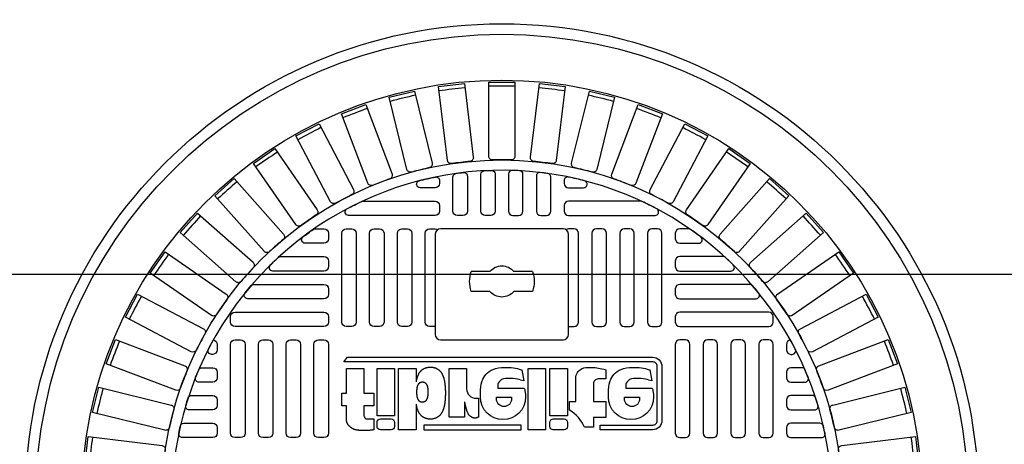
# Model space of a CAD drawing. Extents: x -169 to 6736, y -208 to 3022.
# Tile 482 of 656: x 1991.24 to 2008.67, y 1251 to 1258.53. Entities that reach past the tile are written whole.
import ezdxf

# ---------------------------------------------------------------- set-up
doc = ezdxf.new("R2010")
doc.units = 0
doc.header["$MEASUREMENT"] = 0
doc.header["$PDSIZE"] = 1
doc.layers.get('DEFPOINTS').update_dxf_attribs({"linetype": 'CONTINUOUS'})
for name, color, linetype in [('DIM', 3, 'CONTINUOUS'), ('MONITOR-WELL-COVER', 2, 'CONTINUOUS'), ('MONITOR-WELL-COVER-HATCH', 252, 'CONTINUOUS'), ('NONE', 7, 'CONTINUOUS'), ('TANK-SLOPE', 3, 'CONTINUOUS')]:
    doc.layers.add(name, color=color, linetype=linetype)
doc.styles.add('SIMPLEX', font='simplex')
doc.dimstyles.new('DIM64', dxfattribs={"dimscale": 64, "dimtxt": 0.09375, "dimasz": 0.09375, "dimexe": 0.0625, "dimexo": 0.0625, "dimgap": 0.046875, "dimtad": 1, "dimdec": 4, "dimzin": 3, "dimdsep": 46, "dimlunit": 4, "dimtxsty": 'SIMPLEX', "dimcen": 0, "dimclrd": 256, "dimclre": 256, "dimclrt": 256, "dimadec": 0, "dimazin": 0, "dimtfac": 1, "dimtdec": 4, "dimtmove": 0, "dimatfit": 3, "dimfxl": 1, "dimfrac": 2, "dimtolj": 1, "dimtzin": 0, "dimarcsym": 0})

# ---------------------------------------------------------------- blocks, each defined once
blk = doc.blocks.new('GROUP-427')
at = {"layer": 'NONE', "color": 0, "linetype": 'Continuous'}
for p, q in [((-41.869, -13.171), (-41.869, -12.839)), ((-41.515, -13.171), (-41.515, -12.839)), ((-41.869, -13.925), (-41.869, -13.593)), ((-41.515, -13.925), (-41.515, -13.593))]:
    blk.add_line(p, q, dxfattribs=at)
for radius, start, end in [(0.571, 71.92, 108.08), (0.276, 130.0052, 229.9948), (0.276, 310.0052, 49.9948), (0.571, 251.92, 288.08)]:
    blk.add_arc((-41.692, -13.382), radius, start, end, dxfattribs=at)
blk = doc.blocks.new('A$C50C34665')
at = {"layer": 'MONITOR-WELL-COVER', "color": 2}
for points in [[(-14.269, 5.835), (-14.269, 4.506), (-14.697, 4.506), (-14.697, 3.352), (-14.269, 3.352), (-14.269, 1.045), (-12.643, 1.045), (-12.643, 3.352), (-11.709, 3.352), (-11.709, 4.506), (-12.643, 4.506), (-12.643, 5.428, -0.414214), (-12.331, 5.741), (-11.709, 5.741), (-11.709, 6.746)], [(-3.274, 4.189), (-3.305, 4.189), (-3.305, 5.557), (-4.727, 5.557), (-4.727, 1.045), (-3.101, 1.045), (-3.101, 2.942, -0.414214), (-2.226, 3.817), (-1.997, 3.817), (-1.997, 5.557, 0.015515), (-2.068, 5.593, 0.024733), (-2.115, 5.612, 0.005946), (-2.197, 5.64, 0.01287), (-2.235, 5.651, 0.049414), (-2.322, 5.665, 0.053929), (-2.402, 5.662, 0.036627), (-2.478, 5.644, 0.042565), (-2.54, 5.619, 0.006291), (-2.594, 5.591, 0.008872), (-2.632, 5.57, 0.009321), (-2.693, 5.533, 0.009742), (-2.749, 5.495, 0.028906), (-2.803, 5.453, 0.027693), (-2.853, 5.404, 0.02663), (-2.901, 5.346, 0.041647), (-2.926, 5.305, 0.000265), (-2.952, 5.253, 0.000163), (-2.994, 5.169, 0.000116), (-3.042, 5.073, 0.000666), (-3.051, 5.056, 0.034843), (-3.064, 5.023, 0.014153), (-3.09, 4.939, 0.001676), (-3.109, 4.866, -0.00303), (-3.129, 4.793, -0.000398), (-3.148, 4.723, 0.000724), (-3.168, 4.652, 0.00166), (-3.191, 4.567, 0.006697), (-3.196, 4.546, 0.003794), (-3.2, 4.526, 0.000693), (-3.224, 4.418, 0.000272), (-3.227, 4.405, 0.00002), (-3.267, 4.223, 0.002677), (-3.272, 4.197, 0.000101), (-3.274, 4.189)]]:
    blk.add_lwpolyline(points, format="xyb", dxfattribs=at)
for points in [[(9.294, 6.746), (9.294, 6.308), (14.185, 6.308, -0.414214), (14.596, 5.896), (14.596, 0.849, -0.414214), (14.185, 0.438), (-14.489, 0.438), (-14.159, 0), (14.159, 0, 0.414214), (15.034, 0.875), (15.034, 5.871, 0.414214), (14.159, 6.746)], [(-11.107, 5.741), (-10.106, 5.741, 0.414214), (-9.793, 6.053), (-9.793, 6.433, 0.414214), (-10.106, 6.746), (-11.107, 6.746, 0.414214), (-11.419, 6.433), (-11.419, 6.053, 0.414214)], [(4.943, 5.741), (5.943, 5.741, 0.414214), (6.256, 6.053), (6.256, 6.433, 0.414214), (5.943, 6.746), (4.943, 6.746, 0.414214), (4.63, 6.433), (4.63, 6.053, 0.414214)], [(9.823, 1.167), (9.823, 2.024), (9.106, 2.024, -0.414214), (8.668, 2.462), (8.668, 4.125), (9.823, 4.125), (9.823, 5.597), (8.668, 5.597), (8.668, 6.509), (7.832, 6.509, -0.161868), (6.458, 4.921), (6.458, 4.119), (7.043, 4.119), (7.043, 1.839), (7.075, 1.669), (7.115, 1.535), (7.176, 1.429), (7.255, 1.334), (7.346, 1.246), (7.452, 1.158), (7.549, 1.094), (7.774, 1.003), (7.966, 0.967), (8.133, 0.949), (8.276, 0.949), (8.468, 0.949), (8.665, 0.949), (8.83, 0.961), (9, 0.982), (9.137, 1.009), (9.286, 1.046), (9.441, 1.079), (9.635, 1.125)], [(2.196, 2.199), (1.926, 2.123), (1.782, 2.08), (1.633, 2.042), (1.431, 2.003), (1.205, 1.979), (0.931, 1.97), (0.73, 1.965), (0.504, 1.984), (0.321, 2.018), (0.139, 2.08), (-0.001, 2.186), (-0.092, 2.277), (-0.168, 2.409), (-0.193, 2.505), (-0.193, 2.89), (2.254, 2.89), (2.293, 3.008), (2.311, 3.118), (2.338, 3.294), (2.354, 3.427), (2.36, 3.554), (2.365, 3.707, 1), (-1.821, 3.707), (-1.818, 3.497), (-1.813, 3.24), (-1.818, 3.022), (-1.779, 2.746), (-1.74, 2.508), (-1.692, 2.29), (-1.6, 2.038), (-1.517, 1.888), (-1.406, 1.733), (-1.299, 1.588), (-1.153, 1.442), (-1.003, 1.331), (-0.824, 1.214), (-0.644, 1.127), (-0.411, 1.04), (-0.159, 0.987), (0.147, 0.953), (0.467, 0.948), (0.738, 0.948), (1.034, 0.967), (1.262, 0.996), (1.447, 1.02), (1.611, 1.064), (1.781, 1.103), (1.97, 1.161), (2.009, 1.179)], [(11.69, 2.505), (11.69, 2.89), (14.137, 2.89), (14.176, 3.008), (14.195, 3.118), (14.221, 3.294), (14.238, 3.427), (14.244, 3.554), (14.248, 3.707, 1), (10.063, 3.707), (10.065, 3.497), (10.07, 3.24), (10.065, 3.022), (10.104, 2.746), (10.143, 2.508), (10.192, 2.29), (10.284, 2.038), (10.366, 1.888), (10.478, 1.733), (10.584, 1.588), (10.73, 1.442), (10.88, 1.331), (11.06, 1.214), (11.239, 1.127), (11.472, 1.04), (11.724, 0.987), (12.03, 0.953), (12.35, 0.948), (12.622, 0.948), (12.918, 0.967), (13.146, 0.996), (13.33, 1.02), (13.495, 1.064), (13.665, 1.103), (13.854, 1.161), (13.893, 1.179), (14.079, 2.199), (13.809, 2.123), (13.665, 2.08), (13.516, 2.042), (13.314, 2.003), (13.089, 1.979), (12.815, 1.97), (12.613, 1.965), (12.387, 1.984), (12.205, 2.018), (12.022, 2.08), (11.883, 2.186), (11.791, 2.277), (11.715, 2.409)], [(1.07, 3.707), (1.07, 3.888, 1), (-0.329, 3.888), (-0.329, 3.707)], [(12.953, 3.707), (12.953, 3.888, 1), (11.554, 3.888), (11.554, 3.707)]]:
    blk.add_lwpolyline(points, format="xyb", close=True, dxfattribs=at)
for points in [[(-11.709, 6.746), (-11.801, 6.758), (-11.882, 6.768), (-11.953, 6.777), (-12.016, 6.784), (-12.071, 6.791), (-12.121, 6.796), (-12.168, 6.8), (-12.212, 6.803), (-12.255, 6.806), (-12.297, 6.808), (-12.339, 6.81), (-12.381, 6.811), (-12.422, 6.812), (-12.463, 6.813), (-12.504, 6.814), (-12.545, 6.814), (-12.586, 6.814), (-12.627, 6.814), (-12.669, 6.814), (-12.711, 6.814), (-12.753, 6.814), (-12.796, 6.813), (-12.84, 6.811), (-12.884, 6.81), (-12.93, 6.808), (-12.975, 6.805), (-13.021, 6.802), (-13.067, 6.799), (-13.111, 6.795), (-13.154, 6.791), (-13.196, 6.786), (-13.235, 6.781), (-13.271, 6.776), (-13.306, 6.77), (-13.338, 6.764), (-13.368, 6.757), (-13.396, 6.751), (-13.424, 6.744), (-13.45, 6.736), (-13.476, 6.729), (-13.501, 6.721), (-13.525, 6.713), (-13.549, 6.704), (-13.573, 6.695), (-13.597, 6.686), (-13.62, 6.676), (-13.643, 6.665), (-13.665, 6.653), (-13.688, 6.641), (-13.71, 6.628), (-13.731, 6.614), (-13.752, 6.6), (-13.772, 6.586), (-13.792, 6.572), (-13.81, 6.558), (-13.827, 6.545), (-13.843, 6.532), (-13.858, 6.519), (-13.873, 6.507), (-13.887, 6.494), (-13.901, 6.481), (-13.915, 6.468), (-13.93, 6.454), (-13.946, 6.44), (-13.963, 6.424), (-13.981, 6.408), (-13.999, 6.39), (-14.018, 6.372), (-14.037, 6.353), (-14.055, 6.334), (-14.073, 6.314), (-14.091, 6.293), (-14.107, 6.272), (-14.123, 6.25), (-14.137, 6.227), (-14.151, 6.204), (-14.164, 6.179), (-14.177, 6.153), (-14.189, 6.125), (-14.2, 6.096), (-14.211, 6.064), (-14.221, 6.032), (-14.231, 5.998), (-14.24, 5.964), (-14.248, 5.931), (-14.256, 5.898), (-14.263, 5.865), (-14.269, 5.835)], [(-7.802, 4.377), (-7.802, 6.746), (-9.428, 6.746), (-9.428, 1.045), (-7.802, 1.045), (-7.802, 2.293)], [(-7.802, 4.377), (-7.798, 4.4), (-7.789, 4.446), (-7.779, 4.492), (-7.769, 4.537), (-7.759, 4.582), (-7.748, 4.626), (-7.737, 4.668), (-7.726, 4.71), (-7.714, 4.751), (-7.702, 4.791), (-7.689, 4.829), (-7.676, 4.868), (-7.662, 4.905), (-7.647, 4.941), (-7.632, 4.977), (-7.616, 5.011), (-7.599, 5.045), (-7.582, 5.079), (-7.564, 5.112), (-7.545, 5.144), (-7.526, 5.176), (-7.505, 5.207), (-7.484, 5.237), (-7.462, 5.267), (-7.439, 5.297), (-7.415, 5.325), (-7.391, 5.352), (-7.366, 5.379), (-7.34, 5.404), (-7.313, 5.428), (-7.286, 5.452), (-7.258, 5.474), (-7.229, 5.495), (-7.198, 5.515), (-7.167, 5.534), (-7.135, 5.553), (-7.101, 5.571), (-7.065, 5.589), (-7.029, 5.606), (-6.991, 5.622), (-6.953, 5.637), (-6.914, 5.651), (-6.874, 5.665), (-6.834, 5.677), (-6.793, 5.688), (-6.752, 5.697), (-6.711, 5.705), (-6.67, 5.712), (-6.629, 5.718), (-6.588, 5.722), (-6.547, 5.725), (-6.506, 5.727), (-6.464, 5.727), (-6.423, 5.727), (-6.382, 5.725), (-6.341, 5.722), (-6.3, 5.718), (-6.259, 5.712), (-6.218, 5.705), (-6.177, 5.697), (-6.136, 5.688), (-6.095, 5.677), (-6.055, 5.665), (-6.015, 5.651), (-5.976, 5.637), (-5.938, 5.622), (-5.9, 5.606), (-5.864, 5.589), (-5.828, 5.571), (-5.794, 5.553), (-5.762, 5.534), (-5.731, 5.515), (-5.7, 5.495), (-5.671, 5.474), (-5.643, 5.452), (-5.616, 5.428), (-5.589, 5.404), (-5.563, 5.379), (-5.538, 5.352), (-5.514, 5.325), (-5.49, 5.297), (-5.467, 5.267), (-5.445, 5.237), (-5.424, 5.207), (-5.403, 5.176), (-5.384, 5.144), (-5.365, 5.112), (-5.347, 5.079), (-5.33, 5.045), (-5.313, 5.011), (-5.297, 4.977), (-5.282, 4.941), (-5.267, 4.905), (-5.253, 4.868), (-5.24, 4.829), (-5.227, 4.791), (-5.215, 4.751), (-5.203, 4.71), (-5.192, 4.668), (-5.181, 4.626), (-5.17, 4.582), (-5.16, 4.537), (-5.15, 4.492), (-5.14, 4.446), (-5.131, 4.4), (-5.122, 4.354), (-5.114, 4.308), (-5.107, 4.263), (-5.101, 4.219), (-5.096, 4.177), (-5.091, 4.136), (-5.087, 4.095), (-5.083, 4.056), (-5.08, 4.017), (-5.078, 3.978), (-5.075, 3.94), (-5.073, 3.903), (-5.07, 3.865), (-5.067, 3.827), (-5.065, 3.789), (-5.062, 3.752), (-5.059, 3.715), (-5.057, 3.678), (-5.054, 3.642), (-5.052, 3.606), (-5.05, 3.571), (-5.049, 3.536), (-5.047, 3.502), (-5.046, 3.468), (-5.045, 3.434), (-5.045, 3.401), (-5.044, 3.368), (-5.044, 3.335), (-5.044, 3.302), (-5.045, 3.268), (-5.045, 3.235), (-5.046, 3.201), (-5.047, 3.168), (-5.049, 3.133), (-5.05, 3.099), (-5.052, 3.063), (-5.054, 3.028), (-5.057, 2.991), (-5.059, 2.955), (-5.062, 2.918), (-5.065, 2.88), (-5.067, 2.843), (-5.07, 2.805), (-5.073, 2.767), (-5.075, 2.729), (-5.078, 2.691), (-5.08, 2.653), (-5.083, 2.614), (-5.087, 2.574), (-5.091, 2.534), (-5.096, 2.493), (-5.101, 2.45), (-5.107, 2.406), (-5.114, 2.361), (-5.122, 2.316), (-5.131, 2.27), (-5.14, 2.224), (-5.15, 2.178), (-5.16, 2.132), (-5.17, 2.088), (-5.181, 2.044), (-5.192, 2.001), (-5.203, 1.96), (-5.215, 1.919), (-5.227, 1.879), (-5.24, 1.84), (-5.253, 1.802), (-5.267, 1.765), (-5.282, 1.729), (-5.297, 1.693), (-5.313, 1.658), (-5.33, 1.624), (-5.347, 1.591), (-5.365, 1.558), (-5.384, 1.526), (-5.403, 1.494), (-5.424, 1.463), (-5.445, 1.432), (-5.467, 1.402), (-5.49, 1.373), (-5.514, 1.344), (-5.538, 1.317), (-5.563, 1.291), (-5.589, 1.265), (-5.616, 1.241), (-5.643, 1.218), (-5.671, 1.196), (-5.7, 1.175), (-5.731, 1.155), (-5.762, 1.135), (-5.794, 1.116), (-5.828, 1.098), (-5.864, 1.081), (-5.9, 1.064), (-5.938, 1.048), (-5.976, 1.032), (-6.015, 1.018), (-6.055, 1.005), (-6.095, 0.993), (-6.136, 0.982), (-6.177, 0.973), (-6.218, 0.964), (-6.259, 0.958), (-6.3, 0.952), (-6.341, 0.948), (-6.382, 0.945), (-6.423, 0.943), (-6.464, 0.942), (-6.506, 0.943), (-6.547, 0.945), (-6.588, 0.948), (-6.629, 0.952), (-6.67, 0.958), (-6.711, 0.964), (-6.752, 0.973), (-6.793, 0.982), (-6.834, 0.993), (-6.874, 1.005), (-6.914, 1.018), (-6.953, 1.032), (-6.991, 1.048), (-7.029, 1.064), (-7.065, 1.081), (-7.101, 1.098), (-7.135, 1.116), (-7.167, 1.135), (-7.198, 1.155), (-7.229, 1.175), (-7.258, 1.196), (-7.286, 1.218), (-7.313, 1.241), (-7.34, 1.265), (-7.366, 1.291), (-7.391, 1.317), (-7.415, 1.344), (-7.439, 1.373), (-7.462, 1.402), (-7.484, 1.432), (-7.505, 1.463), (-7.526, 1.494), (-7.545, 1.526), (-7.564, 1.558), (-7.582, 1.591), (-7.599, 1.624), (-7.616, 1.658), (-7.632, 1.693), (-7.647, 1.729), (-7.662, 1.765), (-7.676, 1.802), (-7.689, 1.84), (-7.702, 1.879), (-7.714, 1.919), (-7.726, 1.96), (-7.737, 2.001), (-7.748, 2.044), (-7.759, 2.088), (-7.769, 2.132), (-7.779, 2.178), (-7.789, 2.224), (-7.798, 2.27), (-7.802, 2.293)]]:
    blk.add_lwpolyline(points, dxfattribs=at)
for points in [[(-7.065, 6.308), (-7.065, 6.746), (1.945, 6.746), (1.945, 6.308)], [(2.608, 1.045), (4.234, 1.045), (4.234, 6.746), (2.608, 6.746)], [(-11.419, 1.045), (-9.793, 1.045), (-9.793, 5.446), (-11.419, 5.446)], [(4.63, 1.045), (6.256, 1.045), (6.256, 5.446), (4.63, 5.446)], [(-6.67, 3.137), (-6.671, 3.123), (-6.672, 3.11), (-6.673, 3.096), (-6.674, 3.081), (-6.675, 3.067), (-6.676, 3.053), (-6.677, 3.038), (-6.678, 3.024), (-6.679, 3.009), (-6.68, 2.995), (-6.681, 2.98), (-6.682, 2.965), (-6.683, 2.95), (-6.685, 2.935), (-6.687, 2.919), (-6.689, 2.903), (-6.691, 2.886), (-6.694, 2.869), (-6.697, 2.851), (-6.7, 2.834), (-6.704, 2.816), (-6.707, 2.799), (-6.711, 2.781), (-6.715, 2.764), (-6.719, 2.748), (-6.723, 2.731), (-6.728, 2.715), (-6.732, 2.7), (-6.737, 2.685), (-6.742, 2.67), (-6.747, 2.655), (-6.752, 2.641), (-6.758, 2.627), (-6.764, 2.613), (-6.77, 2.6), (-6.776, 2.587), (-6.783, 2.574), (-6.789, 2.562), (-6.797, 2.55), (-6.804, 2.537), (-6.812, 2.525), (-6.82, 2.514), (-6.829, 2.502), (-6.837, 2.491), (-6.846, 2.48), (-6.856, 2.47), (-6.865, 2.46), (-6.875, 2.45), (-6.885, 2.441), (-6.896, 2.432), (-6.907, 2.424), (-6.918, 2.415), (-6.929, 2.408), (-6.941, 2.4), (-6.954, 2.393), (-6.967, 2.386), (-6.98, 2.38), (-6.994, 2.373), (-7.008, 2.367), (-7.023, 2.361), (-7.038, 2.356), (-7.053, 2.351), (-7.069, 2.346), (-7.084, 2.342), (-7.1, 2.338), (-7.115, 2.335), (-7.131, 2.332), (-7.147, 2.33), (-7.162, 2.329), (-7.178, 2.328), (-7.194, 2.327), (-7.21, 2.327), (-7.225, 2.327), (-7.241, 2.328), (-7.257, 2.329), (-7.273, 2.33), (-7.288, 2.332), (-7.304, 2.335), (-7.32, 2.338), (-7.335, 2.342), (-7.351, 2.346), (-7.366, 2.351), (-7.381, 2.356), (-7.396, 2.361), (-7.411, 2.367), (-7.425, 2.373), (-7.439, 2.38), (-7.453, 2.386), (-7.466, 2.393), (-7.478, 2.4), (-7.49, 2.408), (-7.502, 2.415), (-7.513, 2.424), (-7.523, 2.432), (-7.534, 2.441), (-7.544, 2.45), (-7.554, 2.46), (-7.564, 2.47), (-7.573, 2.48), (-7.582, 2.491), (-7.591, 2.502), (-7.599, 2.514), (-7.607, 2.525), (-7.615, 2.537), (-7.623, 2.55), (-7.63, 2.562), (-7.637, 2.574), (-7.643, 2.587), (-7.65, 2.6), (-7.656, 2.613), (-7.661, 2.627), (-7.667, 2.641), (-7.672, 2.655), (-7.677, 2.67), (-7.682, 2.685), (-7.687, 2.7), (-7.691, 2.715), (-7.696, 2.731), (-7.7, 2.748), (-7.704, 2.764), (-7.708, 2.781), (-7.712, 2.799), (-7.716, 2.816), (-7.719, 2.834), (-7.722, 2.851), (-7.725, 2.869), (-7.728, 2.886), (-7.731, 2.903), (-7.733, 2.919), (-7.734, 2.935), (-7.736, 2.95), (-7.737, 2.965), (-7.738, 2.98), (-7.739, 2.995), (-7.74, 3.009), (-7.741, 3.024), (-7.742, 3.038), (-7.743, 3.053), (-7.744, 3.067), (-7.745, 3.081), (-7.746, 3.096), (-7.747, 3.11), (-7.748, 3.123), (-7.749, 3.137), (-7.75, 3.151), (-7.75, 3.164), (-7.751, 3.177), (-7.751, 3.19), (-7.752, 3.203), (-7.752, 3.215), (-7.752, 3.228), (-7.752, 3.241), (-7.752, 3.253), (-7.752, 3.266), (-7.752, 3.279), (-7.751, 3.292), (-7.751, 3.305), (-7.75, 3.318), (-7.75, 3.331), (-7.749, 3.344), (-7.748, 3.358), (-7.747, 3.372), (-7.746, 3.386), (-7.745, 3.4), (-7.744, 3.414), (-7.743, 3.429), (-7.742, 3.443), (-7.741, 3.458), (-7.74, 3.472), (-7.739, 3.487), (-7.738, 3.501), (-7.737, 3.516), (-7.736, 3.531), (-7.734, 3.547), (-7.733, 3.562), (-7.731, 3.579), (-7.728, 3.595), (-7.725, 3.613), (-7.722, 3.63), (-7.719, 3.647), (-7.716, 3.665), (-7.712, 3.683), (-7.708, 3.7), (-7.704, 3.717), (-7.7, 3.734), (-7.696, 3.75), (-7.691, 3.766), (-7.687, 3.782), (-7.682, 3.797), (-7.677, 3.812), (-7.672, 3.826), (-7.667, 3.84), (-7.661, 3.854), (-7.656, 3.868), (-7.65, 3.881), (-7.643, 3.894), (-7.637, 3.907), (-7.63, 3.92), (-7.623, 3.932), (-7.615, 3.944), (-7.607, 3.956), (-7.599, 3.968), (-7.591, 3.979), (-7.582, 3.99), (-7.573, 4.001), (-7.564, 4.012), (-7.554, 4.022), (-7.544, 4.031), (-7.534, 4.041), (-7.523, 4.049), (-7.513, 4.058), (-7.502, 4.066), (-7.49, 4.074), (-7.478, 4.081), (-7.466, 4.088), (-7.453, 4.095), (-7.439, 4.102), (-7.425, 4.108), (-7.411, 4.114), (-7.396, 4.12), (-7.381, 4.126), (-7.366, 4.131), (-7.351, 4.135), (-7.335, 4.14), (-7.32, 4.143), (-7.304, 4.146), (-7.288, 4.149), (-7.273, 4.151), (-7.257, 4.153), (-7.241, 4.154), (-7.225, 4.155), (-7.21, 4.155), (-7.194, 4.155), (-7.178, 4.154), (-7.162, 4.153), (-7.147, 4.151), (-7.131, 4.149), (-7.115, 4.146), (-7.1, 4.143), (-7.084, 4.14), (-7.069, 4.135), (-7.053, 4.131), (-7.038, 4.126), (-7.023, 4.12), (-7.008, 4.114), (-6.994, 4.108), (-6.98, 4.102), (-6.967, 4.095), (-6.954, 4.088), (-6.941, 4.081), (-6.929, 4.074), (-6.918, 4.066), (-6.907, 4.058), (-6.896, 4.049), (-6.885, 4.041), (-6.875, 4.031), (-6.865, 4.022), (-6.856, 4.012), (-6.846, 4.001), (-6.837, 3.99), (-6.829, 3.979), (-6.82, 3.968), (-6.812, 3.956), (-6.804, 3.944), (-6.797, 3.932), (-6.789, 3.92), (-6.783, 3.907), (-6.776, 3.894), (-6.77, 3.881), (-6.764, 3.868), (-6.758, 3.854), (-6.752, 3.84), (-6.747, 3.826), (-6.742, 3.812), (-6.737, 3.797), (-6.732, 3.782), (-6.728, 3.766), (-6.723, 3.75), (-6.719, 3.734), (-6.715, 3.717), (-6.711, 3.7), (-6.707, 3.683), (-6.704, 3.665), (-6.7, 3.647), (-6.697, 3.63), (-6.694, 3.613), (-6.691, 3.595), (-6.689, 3.579), (-6.687, 3.562), (-6.685, 3.547), (-6.683, 3.531), (-6.682, 3.516), (-6.681, 3.501), (-6.68, 3.487), (-6.679, 3.472), (-6.678, 3.458), (-6.677, 3.443), (-6.676, 3.429), (-6.675, 3.414), (-6.674, 3.4), (-6.673, 3.386), (-6.672, 3.372), (-6.671, 3.358), (-6.67, 3.344), (-6.669, 3.331), (-6.669, 3.318), (-6.668, 3.305), (-6.668, 3.292), (-6.667, 3.279), (-6.667, 3.266), (-6.667, 3.253), (-6.667, 3.241), (-6.667, 3.228), (-6.667, 3.215), (-6.667, 3.203), (-6.668, 3.19), (-6.668, 3.177), (-6.669, 3.164), (-6.669, 3.151)]]:
    blk.add_lwpolyline(points, close=True, dxfattribs=at)
blk = doc.blocks.new('*D28')
at = {"layer": 'DEFPOINTS', "color": 0, "transparency": 16777216}
for p in [(1982.372, 1254.018), (2031.773, 1218.018), (2061.773, 1218.018)]:
    blk.add_point(p, dxfattribs=at)
at = {"layer": 'DIM', "lineweight": -2, "transparency": 16777216}
for p, q in [((1986.372, 1254.018), (2065.773, 1254.018)), ((2061.773, 1248.018), (2061.773, 1224.018)), ((2035.773, 1218.018), (2065.773, 1218.018))]:
    blk.add_line(p, q, dxfattribs=at)
at = {"layer": 'DIM', "transparency": 16777216}
for points in [[(2060.773, 1248.018), (2062.773, 1248.018), (2061.773, 1254.018)], [(2060.773, 1224.018), (2062.773, 1224.018), (2061.773, 1218.018)]]:
    blk.add_solid(points, dxfattribs=at)
at = {"layer": 'DIM', "transparency": 16777216, "insert": (2055.201, 1236.018), "char_height": 6, "attachment_point": 5, "rotation": 90, "style": 'SIMPLEX'}
blk.add_mtext('\\A1;3\'-0"', dxfattribs=at)
blk = doc.blocks.new('*D33')
at = {"layer": 'DEFPOINTS', "color": 0, "transparency": 16777216}
for p in [(1800.266, 1380.018), (2061.773, 1380.018), (2061.773, 1254.018)]:
    blk.add_point(p, dxfattribs=at)
at = {"layer": 'DIM', "lineweight": -2, "transparency": 16777216}
for p, q in [((1804.266, 1380.018), (2065.773, 1380.018)), ((2061.773, 1260.018), (2061.773, 1374.018))]:
    blk.add_line(p, q, dxfattribs=at)
at = {"layer": 'DIM', "transparency": 16777216}
for points in [[(2060.773, 1374.018), (2062.773, 1374.018), (2061.773, 1380.018)], [(2060.773, 1260.018), (2062.773, 1260.018), (2061.773, 1254.018)]]:
    blk.add_solid(points, dxfattribs=at)
at = {"layer": 'DIM', "transparency": 16777216, "insert": (2055.201, 1317.018), "char_height": 6, "attachment_point": 5, "rotation": 90, "style": 'SIMPLEX'}
blk.add_mtext('\\A1;10\'-6"', dxfattribs=at)

msp = doc.modelspace()

# ---------------------------------------------------------------- linework, layer by layer
at = {"layer": 'MONITOR-WELL-COVER', "color": 2, "flags": 128}
msp.add_lwpolyline([(1998.68986, 1254.82154, 0.41421356), (1998.59144, 1254.72312), (1998.59144, 1252.95146, 0.41421356), (1998.68986, 1252.85304), (2000.85521, 1252.85304, 0.41421356), (2000.95364, 1252.95146), (2000.95364, 1254.72312, 0.41421356), (2000.85521, 1254.82154)], format="xyb", close=True, dxfattribs=at)
at = {"layer": 'MONITOR-WELL-COVER', "color": 4}
msp.add_circle((1999.77254, 1250.01839), 8.4375, dxfattribs=at)
at = {"layer": 'MONITOR-WELL-COVER', "color": 1}
msp.add_circle((1999.77254, 1250.01839), 8.25, dxfattribs=at)
at = {"layer": 'MONITOR-WELL-COVER', "color": 2}
msp.add_circle((1999.77254, 1250.01839), 7.4375, dxfattribs=at)
at = {"layer": 'MONITOR-WELL-COVER-HATCH', "linetype": 'Continuous'}
for p, q in [((2004.81191, 1252.67587), (2004.81191, 1252.67587)), ((1994.65443, 1252.36091), (1994.65443, 1252.36091)), ((2004.89065, 1252.36091), (2004.89065, 1252.36091)), ((2004.81191, 1252.18375), (2004.81191, 1252.18375))]:
    msp.add_line(p, q, dxfattribs=at)
for points in [[(1999.20913, 1256.01704, 0.00491171), (1998.884, 1255.97756, -0.41709369), (1998.81015, 1256.03483), (1998.65152, 1257.34128), (1999.1085, 1257.39677), (1999.26713, 1256.09032, -0.41709369), (1999.20913, 1256.01704)], [(1999.9363, 1256.04121, 0.00491171), (1999.60878, 1256.04121, -0.41709369), (1999.54237, 1256.10697), (1999.54237, 1257.42301), (2000.0027, 1257.42301), (2000.0027, 1256.10697, -0.41709369), (1999.9363, 1256.04121)], [(2000.66107, 1255.97756, 0.00491171), (2000.33594, 1256.01704, -0.41709369), (2000.27795, 1256.09032), (2000.43658, 1257.39677), (2000.89355, 1257.34128), (2000.73492, 1256.03483, -0.41709369), (2000.66107, 1255.97756)], [(1998.49018, 1255.90539, 0.00491171), (1998.17218, 1255.82701, -0.41709369), (1998.09197, 1255.87496), (1997.77702, 1257.15276), (1998.22397, 1257.26293), (1998.53892, 1255.98513, -0.41709369), (1998.49018, 1255.90539)], [(2001.37289, 1255.82701, 0.00491171), (2001.05489, 1255.90539, -0.41709369), (2001.00615, 1255.98513), (2001.3211, 1257.26293), (2001.76806, 1257.15276), (2001.45311, 1255.87496, -0.41709369), (2001.37289, 1255.82701)], [(1997.78993, 1255.70789, 0.00491171), (1997.4837, 1255.59175, -0.41709369), (1997.39829, 1255.62969), (1996.93161, 1256.86021), (1997.36203, 1257.02345), (1997.82871, 1255.79293, -0.41709369), (1997.78993, 1255.70789)], [(2002.06137, 1255.59175, 0.00491171), (2001.75514, 1255.70789, -0.41709369), (2001.71637, 1255.79293), (2002.18304, 1257.02345), (2002.61346, 1256.86021), (2002.14679, 1255.62969, -0.41709369), (2002.06137, 1255.59175)], [(1997.1186, 1255.42743, 0.00491171), (1996.82859, 1255.27523, -0.41709369), (1996.73923, 1255.30259), (1996.12764, 1256.46789), (1996.53524, 1256.68182), (1997.14684, 1255.51652, -0.41709369), (1997.1186, 1255.42743)], [(2002.71648, 1255.27523, 0.00491171), (2002.42648, 1255.42743, -0.41709369), (2002.39824, 1255.51652), (2003.00983, 1256.68182), (2003.41744, 1256.46789), (2002.80584, 1255.30259, -0.41709369), (2002.71648, 1255.27523)], [(1996.48596, 1255.0681, 0.00491171), (1996.21642, 1254.88205, -0.41709369), (1996.12441, 1254.89844), (1995.37681, 1255.98152), (1995.75566, 1256.24302), (1996.50326, 1255.15994, -0.41709369), (1996.48596, 1255.0681)], [(2003.32866, 1254.88205, 0.00491171), (2003.05912, 1255.0681, -0.41709369), (2003.04182, 1255.15994), (2003.78942, 1256.24302), (2004.16826, 1255.98152), (2003.42067, 1254.89844, -0.41709369), (2003.32866, 1254.88205)], [(1995.90125, 1254.63513, 0.00491171), (1995.6561, 1254.41794, -0.41709369), (1995.56278, 1254.42313), (1994.69009, 1255.4082), (1995.03465, 1255.71346), (1995.90735, 1254.72838, -0.41709369), (1995.90125, 1254.63513)], [(2003.88898, 1254.41794, 0.00491171), (2003.64383, 1254.63513, -0.41709369), (2003.63773, 1254.72838), (2004.51043, 1255.71346), (2004.85499, 1255.4082), (2003.98229, 1254.42313, -0.41709369), (2003.88898, 1254.41794)], [(1995.37299, 1254.13483, 0.00491171), (1995.1558, 1253.88968, -0.41709369), (1995.06254, 1253.88358), (1994.07747, 1254.75628), (1994.38273, 1255.10084), (1995.3678, 1254.22815, -0.41709369), (1995.37299, 1254.13483)], [(2004.38927, 1253.88968, 0.00491171), (2004.17209, 1254.13483, -0.41709369), (2004.17727, 1254.22815), (2005.16235, 1255.10084), (2005.4676, 1254.75628), (2004.48253, 1253.88358, -0.41709369), (2004.38927, 1253.88968)], [(1994.90888, 1253.57451, 0.00491171), (1994.72283, 1253.30497, -0.41709369), (1994.63099, 1253.28767), (1993.54791, 1254.03527), (1993.8094, 1254.41412), (1994.89249, 1253.66652, -0.41709369), (1994.90888, 1253.57451)], [(2004.82224, 1253.30497, 0.00491171), (2004.63619, 1253.57451, -0.41709369), (2004.65259, 1253.66652), (2005.73567, 1254.41412), (2005.99717, 1254.03527), (2004.91409, 1253.28767, -0.41709369), (2004.82224, 1253.30497)], [(1994.5157, 1252.96234, 0.00491171), (1994.3635, 1252.67233, -0.41709369), (1994.27441, 1252.64409), (1993.10911, 1253.25569), (1993.32304, 1253.66329), (1994.48833, 1253.0517, -0.41709369), (1994.5157, 1252.96234)], [(2005.18158, 1252.67233, 0.00491171), (2005.02938, 1252.96234, -0.41709369), (2005.05674, 1253.0517), (2006.22204, 1253.66329), (2006.43597, 1253.25569), (2005.27067, 1252.64409, -0.41709369), (2005.18158, 1252.67233)], [(1994.19917, 1252.30723, 0.00491171), (1994.08304, 1252.001, -0.41709369), (1993.998, 1251.96222), (1992.76748, 1252.4289), (1992.93072, 1252.85931), (1994.16124, 1252.39264, -0.41709369), (1994.19917, 1252.30723)], [(2005.46204, 1252.001, 0.00491171), (2005.3459, 1252.30723, -0.41709369), (2005.38384, 1252.39264), (2006.61436, 1252.85931), (2006.77759, 1252.4289), (2005.54707, 1251.96222, -0.41709369), (2005.46204, 1252.001)], [(1993.96392, 1251.61875, 0.00491171), (1993.88554, 1251.30075, -0.41709369), (1993.8058, 1251.25201), (1992.528, 1251.56696), (1992.63817, 1252.01391), (1993.91597, 1251.69896, -0.41709369), (1993.96392, 1251.61875)], [(2005.65953, 1251.30075, 0.00491171), (2005.58115, 1251.61875, -0.41709369), (2005.62911, 1251.69896), (2006.90691, 1252.01391), (2007.01707, 1251.56696), (2005.73927, 1251.25201, -0.41709369), (2005.65953, 1251.30075)], [(1993.81337, 1250.90693, 0.00491171), (1993.77389, 1250.5818, -0.41709369), (1993.70061, 1250.5238), (1992.39416, 1250.68243), (1992.44965, 1251.13941), (1993.7561, 1250.98078, -0.41709369), (1993.81337, 1250.90693)], [(2005.77118, 1250.5818, 0.00491171), (2005.7317, 1250.90693, -0.41709369), (2005.78898, 1250.98078), (2007.09543, 1251.13941), (2007.15091, 1250.68243), (2005.84446, 1250.5238, -0.41709369), (2005.77118, 1250.5818)]]:
    msp.add_lwpolyline(points, format="xyb", dxfattribs=at)
for points in [[(1999.1623, 1255.75732), (1999.1623, 1255.1365, -0.41421356), (1999.08356, 1255.05776), (1998.98514, 1255.05776, -0.41421356), (1998.9064, 1255.1365), (1998.9064, 1255.74045, -0.37391113), (1998.9602, 1255.80235, -0.00571073), (1999.09252, 1255.81939, -0.4488195)], [(1999.65443, 1255.79379), (1999.65443, 1255.1365, -0.41421356), (1999.57569, 1255.05776), (1999.47726, 1255.05776, -0.41421356), (1999.39852, 1255.1365), (1999.39852, 1255.78821, -0.39850223), (1999.45765, 1255.85062, -0.00566907), (1999.58997, 1255.85626, -0.42339996)], [(1999.89065, 1255.79379), (1999.89065, 1255.1365, 0.41421356), (1999.96939, 1255.05776), (2000.06781, 1255.05776, 0.41421356), (2000.14655, 1255.1365), (2000.14655, 1255.78821, 0.39850223), (2000.08742, 1255.85062, 0.00566907), (1999.9551, 1255.85626, 0.42339996)], [(2000.38277, 1255.75732), (2000.38277, 1255.1365, 0.41421356), (2000.46151, 1255.05776), (2000.55994, 1255.05776, 0.41421356), (2000.63868, 1255.1365), (2000.63868, 1255.74045, 0.37391113), (2000.58487, 1255.80235, 0.00571073), (2000.45255, 1255.81939, 0.4488195)], [(1998.67018, 1255.67798), (1998.67018, 1255.62863, -0.41421356), (1998.59144, 1255.54989), (1998.32511, 1255.54989, -0.88078983), (1998.30946, 1255.6729, -0.01255242), (1998.59508, 1255.7392, -0.47499675)], [(2000.8749, 1255.67798), (2000.8749, 1255.62863, 0.41421356), (2000.95364, 1255.54989), (2001.21996, 1255.54989, 0.88078983), (2001.23562, 1255.6729, 0.01255242), (2000.95, 1255.7392, 0.47499675)], [(1997.05983, 1255.05776, -0.78128622), (1997.03049, 1255.17545, -0.01267427), (1997.29534, 1255.30777, -0.10993883), (1997.32185, 1255.31367), (1998.59144, 1255.31367, -0.41421356), (1998.67018, 1255.23493), (1998.67018, 1255.1365, -0.41421356), (1998.59144, 1255.05776)], [(2002.48524, 1255.05776, 0.78128622), (2002.51458, 1255.17545, 0.01267427), (2002.24974, 1255.30777, 0.10993883), (2002.22323, 1255.31367), (2000.95364, 1255.31367, 0.41421356), (2000.8749, 1255.23493), (2000.8749, 1255.1365, 0.41421356), (2000.95364, 1255.05776)], [(1996.43316, 1254.81032, -0.15334179), (1996.46889, 1254.82154), (1996.62293, 1254.82154, -0.41421356), (1996.70167, 1254.7428), (1996.70167, 1254.64438, -0.41421356), (1996.62293, 1254.56564), (1996.28856, 1254.56564, -0.71935754), (1996.25088, 1254.678, -0.00964206)], [(2003.11192, 1254.81032, 0.15334179), (2003.07618, 1254.82154), (2002.92214, 1254.82154, 0.41421356), (2002.8434, 1254.7428), (2002.8434, 1254.64438, 0.41421356), (2002.92214, 1254.56564), (2003.25651, 1254.56564, 0.71935754), (2003.2942, 1254.678, 0.00964206)], [(1995.81382, 1254.31287, -0.18836628), (1995.85618, 1254.32942), (1996.62293, 1254.32942, -0.41421356), (1996.70167, 1254.25068), (1996.70167, 1254.15225, -0.41421356), (1996.62293, 1254.07351), (1995.71877, 1254.07351, -0.67100778), (1995.67492, 1254.18055, -0.0082117)], [(2003.73126, 1254.31287, 0.18836628), (2003.6889, 1254.32942), (2002.92214, 1254.32942, 0.41421356), (2002.8434, 1254.25068), (2002.8434, 1254.15225, 0.41421356), (2002.92214, 1254.07351), (2003.82631, 1254.07351, 0.67100778), (2003.87016, 1254.18055, 0.0082117)], [(1995.27324, 1253.58138, -0.63010886), (1995.22458, 1253.6831, -0.00736221), (1995.33445, 1253.81542, -0.21918356), (1995.38194, 1253.83729), (1996.62293, 1253.83729, -0.41421356), (1996.70167, 1253.75855), (1996.70167, 1253.66012, -0.41421356), (1996.62293, 1253.58138)], [(2004.27183, 1253.58138, 0.63010886), (2004.3205, 1253.6831, 0.00736221), (2004.21062, 1253.81542, 0.21918356), (2004.16313, 1253.83729), (2002.92214, 1253.83729, 0.41421356), (2002.8434, 1253.75855), (2002.8434, 1253.66012, 0.41421356), (2002.92214, 1253.58138)], [(1994.46317, 1252.36091), (1994.65443, 1252.36091, -0.41421356), (1994.73317, 1252.28217), (1994.73317, 1252.18375, -0.41421356), (1994.65443, 1252.10501), (1994.40885, 1252.10501, -0.53078582), (1994.35083, 1252.19075, -0.00613229), (1994.40575, 1252.32307, -0.29982265)], [(2005.0819, 1252.36091), (2004.89065, 1252.36091, 0.41421356), (2004.81191, 1252.28217), (2004.81191, 1252.18375, 0.41421356), (2004.89065, 1252.10501), (2005.13622, 1252.10501, 0.53078582), (2005.19424, 1252.19075, 0.00613229), (2005.13933, 1252.32307, 0.29982265)], [(1994.17712, 1251.6933, -0.00593375), (1994.21845, 1251.82562, -0.32480274), (1994.27788, 1251.86879), (1994.65443, 1251.86879), (1994.65443, 1251.86879, -0.41421356), (1994.73317, 1251.79005), (1994.73317, 1251.69162), (1994.73317, 1251.69162, -0.41421356), (1994.65443, 1251.61288), (1994.237, 1251.61288, -0.5022062)], [(2005.36795, 1251.6933, 0.00593375), (2005.32663, 1251.82562, 0.32480274), (2005.2672, 1251.86879), (2004.89065, 1251.86879), (2004.89065, 1251.86879, 0.41421356), (2004.81191, 1251.79005), (2004.81191, 1251.69162), (2004.81191, 1251.69162, 0.41421356), (2004.89065, 1251.61288), (2005.30808, 1251.61288, 0.5022062)], [(1994.05173, 1251.19585, -0.00579688), (1994.08057, 1251.32818, -0.34941735), (1994.14148, 1251.37666), (1994.65443, 1251.37666), (1994.65443, 1251.37666, -0.41421356), (1994.73317, 1251.29792), (1994.73317, 1251.19949), (1994.73317, 1251.19949, -0.41421356), (1994.65443, 1251.12075), (1994.11295, 1251.12075, -0.47499675)], [(2005.49334, 1251.19585, 0.00579688), (2005.4645, 1251.32818, 0.34941735), (2005.4036, 1251.37666), (2004.89065, 1251.37666), (2004.89065, 1251.37666, 0.41421356), (2004.81191, 1251.29792), (2004.81191, 1251.19949), (2004.81191, 1251.19949, 0.41421356), (2004.89065, 1251.12075), (2005.43213, 1251.12075, 0.47499675)]]:
    msp.add_lwpolyline(points, format="xyb", close=True, dxfattribs=at)
at = {"layer": 'MONITOR-WELL-COVER-HATCH', "linetype": 'Continuous', "flags": 128}
for points in [[(1997.01663, 1253.08926, -0.41421356), (1996.93789, 1253.168), (1996.93789, 1254.7428, -0.41421356), (1997.01663, 1254.82154), (1997.11506, 1254.82154, -0.41421356), (1997.1938, 1254.7428), (1997.1938, 1253.168, -0.41421356), (1997.11506, 1253.08926)], [(1997.50876, 1253.08926, -0.41421356), (1997.43002, 1253.168), (1997.43002, 1254.7428, -0.41421356), (1997.50876, 1254.82154), (1997.60718, 1254.82154, -0.41421356), (1997.68592, 1254.7428), (1997.68592, 1253.168, -0.41421356), (1997.60718, 1253.08926)], [(1998.00088, 1253.08926, -0.41421356), (1997.92214, 1253.168), (1997.92214, 1254.7428, -0.41421356), (1998.00088, 1254.82154), (1998.09931, 1254.82154, -0.41421356), (1998.17805, 1254.7428), (1998.17805, 1253.168, -0.41421356), (1998.09931, 1253.08926)], [(2001.54419, 1253.08926, 0.41421356), (2001.62293, 1253.168), (2001.62293, 1254.7428, 0.41421356), (2001.54419, 1254.82154), (2001.44577, 1254.82154, 0.41421356), (2001.36703, 1254.7428), (2001.36703, 1253.168, 0.41421356), (2001.44577, 1253.08926)], [(2002.03632, 1253.08926, 0.41421356), (2002.11506, 1253.168), (2002.11506, 1254.7428, 0.41421356), (2002.03632, 1254.82154), (2001.93789, 1254.82154, 0.41421356), (2001.85915, 1254.7428), (2001.85915, 1253.168, 0.41421356), (2001.93789, 1253.08926)], [(2002.52844, 1253.08926, 0.41421356), (2002.60718, 1253.168), (2002.60718, 1254.7428, 0.41421356), (2002.52844, 1254.82154), (2002.43002, 1254.82154, 0.41421356), (2002.35128, 1254.7428), (2002.35128, 1253.168, 0.41421356), (2002.43002, 1253.08926)], [(1996.70167, 1253.168, -0.41421356), (1996.62293, 1253.08926), (1995.04813, 1253.08926, -0.41421356), (1994.96939, 1253.168), (1994.96939, 1253.26642, -0.41421356), (1995.04813, 1253.34516), (1996.62293, 1253.34516, -0.41421356), (1996.70167, 1253.26642)], [(2002.8434, 1253.168, 0.41421356), (2002.92214, 1253.08926), (2004.49695, 1253.08926, 0.41421356), (2004.57569, 1253.168), (2004.57569, 1253.26642, 0.41421356), (2004.49695, 1253.34516), (2002.92214, 1253.34516, 0.41421356), (2002.8434, 1253.26642)], [(1995.14655, 1252.85304, -0.41421356), (1995.22529, 1252.7743), (1995.22529, 1251.19949, -0.41421356), (1995.14655, 1251.12075), (1995.04813, 1251.12075, -0.41421356), (1994.96939, 1251.19949), (1994.96939, 1252.7743, -0.41421356), (1995.04813, 1252.85304)], [(1995.63868, 1252.85304, -0.41421356), (1995.71742, 1252.7743), (1995.71742, 1251.19949, -0.41421356), (1995.63868, 1251.12075), (1995.54025, 1251.12075, -0.41421356), (1995.46151, 1251.19949), (1995.46151, 1252.7743, -0.41421356), (1995.54025, 1252.85304)], [(1996.13081, 1252.85304, -0.41421356), (1996.20955, 1252.7743), (1996.20955, 1251.19949, -0.41421356), (1996.13081, 1251.12075), (1996.03238, 1251.12075, -0.41421356), (1995.95364, 1251.19949), (1995.95364, 1252.7743, -0.41421356), (1996.03238, 1252.85304)], [(1996.62293, 1252.85304, -0.41421356), (1996.70167, 1252.7743), (1996.70167, 1251.19949, -0.41421356), (1996.62293, 1251.12075), (1996.52451, 1251.12075, -0.41421356), (1996.44577, 1251.19949), (1996.44577, 1252.7743, -0.41421356), (1996.52451, 1252.85304)], [(2002.92214, 1252.85304, 0.41421356), (2002.8434, 1252.7743), (2002.8434, 1251.19949, 0.41421356), (2002.92214, 1251.12075), (2003.02057, 1251.12075, 0.41421356), (2003.09931, 1251.19949), (2003.09931, 1252.7743, 0.41421356), (2003.02057, 1252.85304)], [(2003.41427, 1252.85304, 0.41421356), (2003.33553, 1252.7743), (2003.33553, 1251.19949, 0.41421356), (2003.41427, 1251.12075), (2003.5127, 1251.12075, 0.41421356), (2003.59144, 1251.19949), (2003.59144, 1252.7743, 0.41421356), (2003.5127, 1252.85304)], [(2003.9064, 1252.85304, 0.41421356), (2003.82766, 1252.7743), (2003.82766, 1251.19949, 0.41421356), (2003.9064, 1251.12075), (2004.00482, 1251.12075, 0.41421356), (2004.08356, 1251.19949), (2004.08356, 1252.7743, 0.41421356), (2004.00482, 1252.85304)], [(2004.39852, 1252.85304, 0.41421356), (2004.31978, 1252.7743), (2004.31978, 1251.19949, 0.41421356), (2004.39852, 1251.12075), (2004.49695, 1251.12075, 0.41421356), (2004.57569, 1251.19949), (2004.57569, 1252.7743, 0.41421356), (2004.49695, 1252.85304)]]:
    msp.add_lwpolyline(points, format="xyb", close=True, dxfattribs=at)
for points in [[(1998.59144, 1253.08926), (1998.49301, 1253.08926, -0.41421356), (1998.41427, 1253.168), (1998.41427, 1254.7428, -0.41421356), (1998.49301, 1254.82154), (1998.59144, 1254.82154, -0.15811296), (1998.63765, 1254.80655, -0.15811296)], [(2000.95364, 1253.08926), (2001.05207, 1253.08926, 0.41421356), (2001.13081, 1253.168), (2001.13081, 1254.7428, 0.41421356), (2001.05207, 1254.82154), (2000.95364, 1254.82154, 0.15811296), (2000.90743, 1254.80655, 0.15811296)]]:
    msp.add_lwpolyline(points, format="xyb", dxfattribs=at)
at = {"layer": 'MONITOR-WELL-COVER-HATCH'}
for points in [[(1994.66537, 1252.85227, -0.37393353), (1994.73317, 1252.7743), (1994.73317, 1252.67587, -0.41421356), (1994.65443, 1252.59713), (1994.63331, 1252.59713, -0.56117558), (1994.57772, 1252.6882, -0.00800005), (1994.6658, 1252.85304)], [(2004.8797, 1252.85227, 0.37393353), (2004.81191, 1252.7743), (2004.81191, 1252.67587, 0.41421356), (2004.89065, 1252.59713), (2004.91177, 1252.59713, 0.56117558), (2004.96736, 1252.6882, 0.00800005), (2004.87928, 1252.85304)]]:
    msp.add_lwpolyline(points, format="xyb", dxfattribs=at)
msp.add_circle((1999.77254, 1250.01839), 6.02362, dxfattribs=at)
at = {"layer": 'MONITOR-WELL-COVER-HATCH', "linetype": 'Continuous'}
for centre, start, end in [((1999.77254, 1239.37141), 89.266426, 90.733574), ((2002.32053, 1239.68079), 103.11258, 104.579728), ((2001.05589, 1239.44903), 96.189503, 97.656651), ((1998.48919, 1239.44903), 82.343349, 83.810497), ((1997.22455, 1239.68079), 75.420272, 76.88742), ((2003.54801, 1240.06329), 110.035657, 111.502804), ((1995.99706, 1240.06329), 68.497196, 69.964343), ((2004.72044, 1240.59095), 116.958734, 118.425881), ((1994.82464, 1240.59095), 61.574119, 63.041266), ((2005.82071, 1241.25609), 123.881811, 125.348958), ((1993.72436, 1241.25609), 54.651042, 56.118189), ((2006.83279, 1242.04901), 130.804888, 132.272035), ((1992.71228, 1242.04901), 47.727965, 49.195112), ((2007.74192, 1242.95813), 137.727965, 139.195112), ((1991.80315, 1242.95813), 40.804888, 42.272035), ((2008.53483, 1243.97021), 144.651042, 146.118189), ((1991.01024, 1243.97021), 33.881811, 35.348958), ((2009.19998, 1245.07049), 151.574119, 153.041266), ((1990.3451, 1245.07049), 26.958734, 28.425881), ((2009.72764, 1246.24292), 158.497196, 159.964343), ((1989.81743, 1246.24292), 20.035657, 21.502804), ((2010.11014, 1247.4704), 165.420272, 166.88742), ((1989.43493, 1247.4704), 13.11258, 14.579728), ((2010.34189, 1248.73504), 172.343349, 173.810497), ((1989.20318, 1248.73504), 6.189503, 7.656651)]:
    msp.add_arc(centre, 17.97762, start, end, dxfattribs=at)
at = {"layer": 'MONITOR-WELL-COVER-HATCH'}
msp.add_arc((1999.77254, 1250.01839), 5.84072, 352.041145, 268.841294, dxfattribs=at)
at = {"layer": 'TANK-SLOPE'}
msp.add_circle((1999.77254, 1250.01839), 16.4375, dxfattribs=at)

# ---------------------------------------------------------------- block references
at = {"layer": 'MONITOR-WELL-COVER', "color": 2, "xscale": -1, "rotation": 90.00000000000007}
msp.add_blockref('GROUP-427', (1986.39039, 1212.19719), dxfattribs=at)
at = {"layer": 'MONITOR-WELL-COVER', "xscale": -0.1906896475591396, "yscale": 0.1906896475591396, "zscale": 0.1906896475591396, "rotation": 180}
msp.add_blockref('A$C50C34665', (1999.74038, 1252.54648), dxfattribs=at)

# ---------------------------------------------------------------- dimensions: what is measured, and where the dimension line sits
at = {"layer": 'DIM'}
dim = msp.add_linear_dim(base=(2061.77254, 1380.01839), p1=(2061.77254, 1254.01839), p2=(1800.26617, 1380.01839), angle=90, dimstyle='DIM64', dxfattribs=at)
dim.commit()
dim.dimension.update_dxf_attribs({"geometry": '*D33', "text_midpoint": (2055.20111, 1317.01839)})
dim = msp.add_linear_dim(base=(2061.77254, 1218.01839), p1=(1982.37201, 1254.01839), p2=(2031.77254, 1218.01839), angle=270, dimstyle='DIM64', override={"dimtmove": 1}, dxfattribs=at)
dim.commit()
dim.dimension.update_dxf_attribs({"geometry": '*D28', "text_midpoint": (2055.20111, 1236.01839)})

doc.saveas('drawing.dxf')
